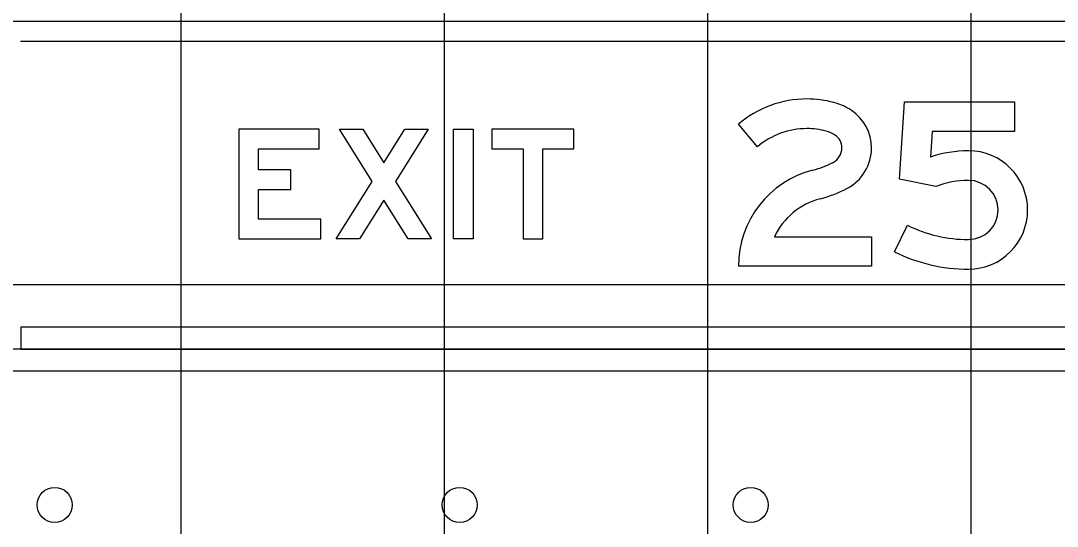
# Model space of a CAD drawing. Extents: x 1797809 to 2198143, y 249608 to 1237864.
# Drawn here: x 2195633.49 to 2195641.36, y 1237306.27 to 1237310.11 of the extents above; entities that cross this region are included whole.
import ezdxf

# ---------------------------------------------------------------- set-up
doc = ezdxf.new("R2010")
doc.units = 0
for name, color, linetype in [('GSBWFILL', 7, 'Continuous'), ('GSCOLORFILL', 7, 'Continuous'), ('GSOUTLINE', 7, 'Continuous'), ('GSSHT', 7, 'Continuous')]:
    doc.layers.add(name, color=color, linetype=linetype)

msp = doc.modelspace()

# ---------------------------------------------------------------- linework, layer by layer
at = {"layer": 'GSBWFILL'}
msp.add_line((2195640.1252, 1237308.3545), (2195640.2248, 1237308.556), dxfattribs=at)
for points in [[(2195640.4402, 1237308.8506), (2195640.1626, 1237308.9068), (2195640.2001, 1237309.4938), (2195641.0368, 1237309.4938), (2195641.0368, 1237309.269), (2195640.411, 1237309.269), (2195640.3986, 1237309.0747)], [(2195639.0843, 1237309.1528), (2195638.9389, 1237309.3242)], [(2195639.2138, 1237308.4698), (2195639.9504, 1237308.4698), (2195639.9504, 1237308.245), (2195638.9389, 1237308.245)]]:
    msp.add_lwpolyline(points, dxfattribs=at)
for points in [[(2195635.767, 1237308.603), (2195635.2925, 1237308.603), (2195635.2925, 1237308.8269), (2195635.5381, 1237308.8269), (2195635.5381, 1237308.9767), (2195635.2925, 1237308.9767), (2195635.2925, 1237309.1358), (2195635.7546, 1237309.1358), (2195635.7546, 1237309.2856), (2195635.1427, 1237309.2856), (2195635.1427, 1237308.4531), (2195635.767, 1237308.4531)], [(2195636.431, 1237308.4531), (2195636.2457, 1237308.7483), (2195636.0605, 1237308.4531), (2195635.8836, 1237308.4531), (2195636.1573, 1237308.8893), (2195635.9086, 1237309.2856), (2195636.0855, 1237309.2856), (2195636.2457, 1237309.0302), (2195636.406, 1237309.2856), (2195636.5829, 1237309.2856), (2195636.3342, 1237308.8893), (2195636.6079, 1237308.4531)], [(2195636.7744, 1237308.4531), (2195636.7744, 1237309.2856), (2195636.9242, 1237309.2856), (2195636.9242, 1237308.4531)], [(2195637.0657, 1237309.1358), (2195637.303, 1237309.1358), (2195637.303, 1237308.4531), (2195637.4529, 1237308.4531), (2195637.4529, 1237309.1358), (2195637.6901, 1237309.1358), (2195637.6901, 1237309.2856), (2195637.0657, 1237309.2856)]]:
    msp.add_lwpolyline(points, close=True, dxfattribs=at)
for centre, major_axis, ratio, start_param, end_param in [((2195639.4602, 1237308.7099), (0, 0.8057), 0.999994, 0, 0.70376), ((2195639.4602, 1237308.7262), (0, 0.7894), 0.999994, 6.02311, 6.283185), ((2195639.5455, 1237309.0465), (0, 0.458), 0.999994, 5.706931, 6.02311), ((2195639.609, 1237309.1443), (0, 0.3413), 0.999994, 4.712389, 5.706931), ((2195639.4602, 1237308.7099), (0, 0.5809), 0.999994, 0, 0.70376), ((2195639.4602, 1237308.7262), (0, 0.5646), 0.999994, 6.02311, 6.283185), ((2195639.5455, 1237309.0465), (0, 0.2332), 0.999994, 5.706931, 6.02311), ((2195639.609, 1237309.1443), (0, 0.1165), 0.999994, 4.712389, 5.706931), ((2195639.6014, 1237309.1443), (0, 0.1241), 0.999994, 3.626327, 4.712389), ((2195639.6014, 1237309.1443), (0, 0.3489), 0.999994, 3.626327, 4.712389), ((2195640.6871, 1237308.2231), (0, 0.8991), 0.999997, 0, 0.326688), ((2195640.6871, 1237308.6727), (0, 0.4496), 0.999997, 3.141593, 6.283185), ((2195639.6928, 1237308.245), (0, 0.7539), 0.999994, 0.25053, 1.570796), ((2195639.3314, 1237309.657), (0, 0.7036), 0.999994, 3.392123, 3.626327), ((2195640.6871, 1237308.2231), (0, 0.6743), 0.999997, 0, 0.374869), ((2195640.6871, 1237308.6727), (0, 0.2248), 0.999997, 3.141593, 6.283185), ((2195639.3314, 1237309.657), (0, 0.9283), 0.999994, 3.392123, 3.626327), ((2195639.6928, 1237308.245), (0, 0.5291), 0.999994, 0.25053, 1.132058), ((2195640.6871, 1237309.4906), (0, 1.0427), 0.999997, 2.68226, 3.141593), ((2195640.6871, 1237309.4906), (0, 1.2675), 0.999997, 2.68226, 3.141593)]:
    msp.add_ellipse(centre, major_axis=major_axis, ratio=ratio, start_param=start_param, end_param=end_param, dxfattribs=at)
for centre, ratio in [((2195633.745, 1237306.4326), 0.999994), ((2195636.8219, 1237306.4326), 0.999984), ((2195639.033, 1237306.4326), 0.999999)]:
    msp.add_ellipse(centre, major_axis=(0, 0.1332), ratio=ratio, dxfattribs=at)
at = {"layer": 'GSCOLORFILL'}
for p, q in [((2195633.486, 1237309.9558), (2195644.4334, 1237309.9558)), ((2195640.1252, 1237308.3545), (2195640.2248, 1237308.556)), ((2195644.4334, 1237307.783), (2195633.4877, 1237307.783)), ((2195633.4877, 1237307.783), (2195633.4877, 1237307.6165)), ((2195643.9547, 1237307.6165), (2195631.9584, 1237307.6165)), ((2195633.4877, 1237307.6165), (2195644.4334, 1237307.6165)), ((2195631.9584, 1237307.45), (2195643.9547, 1237307.45))]:
    msp.add_line(p, q, dxfattribs=at)
for points in [[(2195640.4402, 1237308.8506), (2195640.1626, 1237308.9068), (2195640.2001, 1237309.4938), (2195641.0368, 1237309.4938), (2195641.0368, 1237309.269), (2195640.411, 1237309.269), (2195640.3986, 1237309.0747)], [(2195639.0843, 1237309.1528), (2195638.9389, 1237309.3242)], [(2195639.2138, 1237308.4698), (2195639.9504, 1237308.4698), (2195639.9504, 1237308.245), (2195638.9389, 1237308.245)]]:
    msp.add_lwpolyline(points, dxfattribs=at)
for points in [[(2195635.767, 1237308.603), (2195635.2925, 1237308.603), (2195635.2925, 1237308.8269), (2195635.5381, 1237308.8269), (2195635.5381, 1237308.9767), (2195635.2925, 1237308.9767), (2195635.2925, 1237309.1358), (2195635.7546, 1237309.1358), (2195635.7546, 1237309.2856), (2195635.1427, 1237309.2856), (2195635.1427, 1237308.4531), (2195635.767, 1237308.4531)], [(2195636.431, 1237308.4531), (2195636.2457, 1237308.7483), (2195636.0605, 1237308.4531), (2195635.8836, 1237308.4531), (2195636.1573, 1237308.8893), (2195635.9086, 1237309.2856), (2195636.0855, 1237309.2856), (2195636.2457, 1237309.0302), (2195636.406, 1237309.2856), (2195636.5829, 1237309.2856), (2195636.3342, 1237308.8893), (2195636.6079, 1237308.4531)], [(2195636.7744, 1237308.4531), (2195636.7744, 1237309.2856), (2195636.9242, 1237309.2856), (2195636.9242, 1237308.4531)], [(2195637.0657, 1237309.1358), (2195637.303, 1237309.1358), (2195637.303, 1237308.4531), (2195637.4529, 1237308.4531), (2195637.4529, 1237309.1358), (2195637.6901, 1237309.1358), (2195637.6901, 1237309.2856), (2195637.0657, 1237309.2856)]]:
    msp.add_lwpolyline(points, close=True, dxfattribs=at)
for centre, major_axis, ratio, start_param, end_param in [((2195639.4602, 1237308.7099), (0, 0.8057), 0.999994, 0, 0.70376), ((2195639.4602, 1237308.7262), (0, 0.7894), 0.999994, 6.02311, 6.283185), ((2195639.5455, 1237309.0465), (0, 0.458), 0.999994, 5.706931, 6.02311), ((2195639.609, 1237309.1443), (0, 0.3413), 0.999994, 4.712389, 5.706931), ((2195639.4602, 1237308.7099), (0, 0.5809), 0.999994, 0, 0.70376), ((2195639.4602, 1237308.7262), (0, 0.5646), 0.999994, 6.02311, 6.283185), ((2195639.5455, 1237309.0465), (0, 0.2332), 0.999994, 5.706931, 6.02311), ((2195639.609, 1237309.1443), (0, 0.1165), 0.999994, 4.712389, 5.706931), ((2195639.6014, 1237309.1443), (0, 0.1241), 0.999994, 3.626327, 4.712389), ((2195639.6014, 1237309.1443), (0, 0.3489), 0.999994, 3.626327, 4.712389), ((2195640.6871, 1237308.2231), (0, 0.8991), 0.999997, 0, 0.326688), ((2195640.6871, 1237308.6727), (0, 0.4496), 0.999997, 3.141593, 6.283185), ((2195639.6928, 1237308.245), (0, 0.7539), 0.999994, 0.25053, 1.570796), ((2195639.3314, 1237309.657), (0, 0.7036), 0.999994, 3.392123, 3.626327), ((2195640.6871, 1237308.2231), (0, 0.6743), 0.999997, 0, 0.374869), ((2195640.6871, 1237308.6727), (0, 0.2248), 0.999997, 3.141593, 6.283185), ((2195639.3314, 1237309.657), (0, 0.9283), 0.999994, 3.392123, 3.626327), ((2195639.6928, 1237308.245), (0, 0.5291), 0.999994, 0.25053, 1.132058), ((2195640.6871, 1237309.4906), (0, 1.0427), 0.999997, 2.68226, 3.141593), ((2195640.6871, 1237309.4906), (0, 1.2675), 0.999997, 2.68226, 3.141593)]:
    msp.add_ellipse(centre, major_axis=major_axis, ratio=ratio, start_param=start_param, end_param=end_param, dxfattribs=at)
for centre, ratio in [((2195633.745, 1237306.4326), 0.999994), ((2195636.8219, 1237306.4326), 0.999984), ((2195639.033, 1237306.4326), 0.999999)]:
    msp.add_ellipse(centre, major_axis=(0, 0.1332), ratio=ratio, dxfattribs=at)
at = {"layer": 'GSOUTLINE'}
msp.add_line((2195640.1252, 1237308.3545), (2195640.2248, 1237308.556), dxfattribs=at)
for points in [[(2195640.4402, 1237308.8506), (2195640.1626, 1237308.9068), (2195640.2001, 1237309.4938), (2195641.0368, 1237309.4938), (2195641.0368, 1237309.269), (2195640.411, 1237309.269), (2195640.3986, 1237309.0747)], [(2195639.0843, 1237309.1528), (2195638.9389, 1237309.3242)], [(2195639.2138, 1237308.4698), (2195639.9504, 1237308.4698), (2195639.9504, 1237308.245), (2195638.9389, 1237308.245)]]:
    msp.add_lwpolyline(points, dxfattribs=at)
for points in [[(2195635.767, 1237308.603), (2195635.2925, 1237308.603), (2195635.2925, 1237308.8269), (2195635.5381, 1237308.8269), (2195635.5381, 1237308.9767), (2195635.2925, 1237308.9767), (2195635.2925, 1237309.1358), (2195635.7546, 1237309.1358), (2195635.7546, 1237309.2856), (2195635.1427, 1237309.2856), (2195635.1427, 1237308.4531), (2195635.767, 1237308.4531)], [(2195636.431, 1237308.4531), (2195636.2457, 1237308.7483), (2195636.0605, 1237308.4531), (2195635.8836, 1237308.4531), (2195636.1573, 1237308.8893), (2195635.9086, 1237309.2856), (2195636.0855, 1237309.2856), (2195636.2457, 1237309.0302), (2195636.406, 1237309.2856), (2195636.5829, 1237309.2856), (2195636.3342, 1237308.8893), (2195636.6079, 1237308.4531)], [(2195636.7744, 1237308.4531), (2195636.7744, 1237309.2856), (2195636.9242, 1237309.2856), (2195636.9242, 1237308.4531)], [(2195637.0657, 1237309.1358), (2195637.303, 1237309.1358), (2195637.303, 1237308.4531), (2195637.4529, 1237308.4531), (2195637.4529, 1237309.1358), (2195637.6901, 1237309.1358), (2195637.6901, 1237309.2856), (2195637.0657, 1237309.2856)]]:
    msp.add_lwpolyline(points, close=True, dxfattribs=at)
for centre, major_axis, ratio, start_param, end_param in [((2195639.4602, 1237308.7099), (0, 0.8057), 0.999994, 0, 0.70376), ((2195639.4602, 1237308.7262), (0, 0.7894), 0.999994, 6.02311, 6.283185), ((2195639.5455, 1237309.0465), (0, 0.458), 0.999994, 5.706931, 6.02311), ((2195639.609, 1237309.1443), (0, 0.3413), 0.999994, 4.712389, 5.706931), ((2195639.4602, 1237308.7099), (0, 0.5809), 0.999994, 0, 0.70376), ((2195639.4602, 1237308.7262), (0, 0.5646), 0.999994, 6.02311, 6.283185), ((2195639.5455, 1237309.0465), (0, 0.2332), 0.999994, 5.706931, 6.02311), ((2195639.609, 1237309.1443), (0, 0.1165), 0.999994, 4.712389, 5.706931), ((2195639.6014, 1237309.1443), (0, 0.1241), 0.999994, 3.626327, 4.712389), ((2195639.6014, 1237309.1443), (0, 0.3489), 0.999994, 3.626327, 4.712389), ((2195640.6871, 1237308.2231), (0, 0.8991), 0.999997, 0, 0.326688), ((2195640.6871, 1237308.6727), (0, 0.4496), 0.999997, 3.141593, 6.283185), ((2195639.6928, 1237308.245), (0, 0.7539), 0.999994, 0.25053, 1.570796), ((2195639.3314, 1237309.657), (0, 0.7036), 0.999994, 3.392123, 3.626327), ((2195640.6871, 1237308.2231), (0, 0.6743), 0.999997, 0, 0.374869), ((2195640.6871, 1237308.6727), (0, 0.2248), 0.999997, 3.141593, 6.283185), ((2195639.3314, 1237309.657), (0, 0.9283), 0.999994, 3.392123, 3.626327), ((2195639.6928, 1237308.245), (0, 0.5291), 0.999994, 0.25053, 1.132058), ((2195640.6871, 1237309.4906), (0, 1.0427), 0.999997, 2.68226, 3.141593), ((2195640.6871, 1237309.4906), (0, 1.2675), 0.999997, 2.68226, 3.141593)]:
    msp.add_ellipse(centre, major_axis=major_axis, ratio=ratio, start_param=start_param, end_param=end_param, dxfattribs=at)
for centre, ratio in [((2195633.745, 1237306.4326), 0.999994), ((2195636.8219, 1237306.4326), 0.999984), ((2195639.033, 1237306.4326), 0.999999)]:
    msp.add_ellipse(centre, major_axis=(0, 0.1332), ratio=ratio, dxfattribs=at)
at = {"layer": 'GSSHT'}
for p, q in [((2195634.7065, 1237258.1062), (2195634.7065, 1237318.1062)), ((2195636.7065, 1237258.1062), (2195636.7065, 1237318.1062)), ((2195638.7065, 1237258.1062), (2195638.7065, 1237318.1062)), ((2195640.7065, 1237258.1062), (2195640.7065, 1237318.1062)), ((2195584.7065, 1237310.1062), (2195714.7065, 1237310.1062)), ((2195584.7065, 1237308.1062), (2195714.7065, 1237308.1062))]:
    msp.add_line(p, q, dxfattribs=at)

doc.saveas('drawing.dxf')
